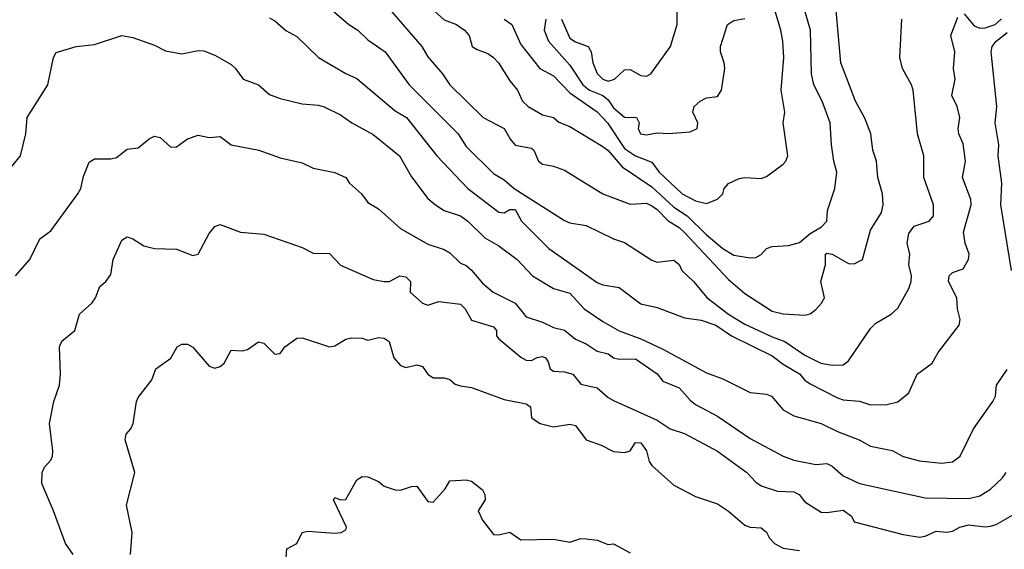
# Model space of a CAD drawing. Header units: metres. Extents: x -51132 to -49532, y -231222 to -229437.
# Tile 449 of 656: x -50107 to -50017, y -230591 to -230542. Entities that reach past the tile are written whole.
import ezdxf

# ---------------------------------------------------------------- set-up
doc = ezdxf.new("R2010")
doc.units = ezdxf.units.M
for name, color, linetype in [('CONTOUR_HALF', 8, 'Continuous'), ('CONTOUR_INDEX', 1, 'Continuous'), ('CONTOUR_INTER', 3, 'Continuous')]:
    doc.layers.add(name, color=color, linetype=linetype)

msp = doc.modelspace()

# ---------------------------------------------------------------- linework, layer by layer
at = {"layer": 'CONTOUR_HALF'}
for points, elevation in [([(-50078.536, -230541.259), (-50076.808, -230542.759), (-50075.979, -230543.259), (-50075.08, -230544.138), (-50073.487, -230545.259), (-50071.274, -230548.259), (-50067.28, -230552.259), (-50066.815, -230552.759), (-50066.08, -230553.914), (-50063.58, -230556.374), (-50062.58, -230556.979), (-50061.689, -230557.759), (-50057.08, -230560.689), (-50056.58, -230560.889), (-50055.08, -230561.152), (-50052.58, -230562.365), (-50051.58, -230562.696), (-50049.08, -230564.309), (-50048.58, -230564.494), (-50047.08, -230564.324), (-50046.58, -230564.717), (-50046.331, -230565.259), (-50045.284, -230566.259), (-50044.013, -230567.759), (-50042.08, -230569.263), (-50040.58, -230570.162), (-50038.08, -230571.341), (-50036.911, -230571.759), (-50035.08, -230573.003), (-50033.626, -230573.759), (-50032.58, -230573.942), (-50031.58, -230573.903), (-50031.08, -230573.542), (-50029.08, -230570.567), (-50028.58, -230570.082), (-50027.182, -230569.259), (-50026.58, -230568.698), (-50025.58, -230566.914), (-50025.341, -230566.259), (-50025.316, -230565.759), (-50025.568, -230564.759), (-50025.47, -230563.759), (-50025.709, -230562.759), (-50025.58, -230561.876), (-50025.08, -230561.196), (-50023.71, -230560.759), (-50023.313, -230560.259), (-50023.309, -230559.259), (-50024.185, -230556.759), (-50024.208, -230554.759), (-50024.759, -230552.759), (-50025.173, -230548.759), (-50025.308, -230548.259), (-50026.149, -230546.759), (-50026.387, -230545.759), (-50026.217, -230542.259)], 75.5), ([(-50069.285, -230541.259), (-50068.08, -230542.326), (-50066.97, -230542.759), (-50066.217, -230543.259), (-50065.789, -230543.759), (-50065.516, -230544.759), (-50065.08, -230545.042), (-50064.08, -230545.395), (-50063.58, -230545.765), (-50063.098, -230546.259), (-50062.08, -230547.893), (-50061.363, -230548.759), (-50060.909, -230549.759), (-50060.402, -230550.259), (-50059.08, -230551.029), (-50058.08, -230551.245), (-50057.58, -230551.673), (-50056.58, -230552.074), (-50053.58, -230553.904), (-50053.08, -230554.266), (-50051.802, -230555.759), (-50049.08, -230557.609), (-50047.08, -230559.454), (-50045.842, -230560.259), (-50044.08, -230562.009), (-50042.58, -230563.26), (-50041.58, -230563.865), (-50040.08, -230564.114), (-50039.58, -230564.077), (-50039.08, -230563.792), (-50038.58, -230563.258), (-50038.08, -230563.067), (-50036.58, -230562.968), (-50035.58, -230562.699), (-50034.58, -230561.875), (-50033.571, -230561.259), (-50033.059, -230560.759), (-50032.997, -230559.759), (-50032.351, -230557.759), (-50032.166, -230556.259), (-50032.444, -230555.259), (-50032.653, -230553.759), (-50032.772, -230551.759), (-50033.49, -230549.759), (-50034.258, -230548.259), (-50034.463, -230547.259), (-50034.55, -230543.259), (-50035.305, -230540.759)], 74.5), ([(-50058.789, -230542.259), (-50058.942, -230543.259), (-50058.537, -230544.259), (-50056.58, -230546.474), (-50055.395, -230548.259), (-50054.785, -230548.759), (-50053.573, -230549.259), (-50053.08, -230549.641), (-50052.58, -230550.385), (-50051.58, -230551.241), (-50050.482, -230551.259), (-50050.236, -230551.759), (-50050.329, -230552.259), (-50050.106, -230552.759), (-50049.58, -230552.842), (-50048.58, -230552.671), (-50047.58, -230552.736), (-50045.58, -230552.584), (-50044.943, -230552.259), (-50044.883, -230551.759), (-50045.345, -230550.759), (-50045.2, -230550.259), (-50044.671, -230549.759), (-50044.08, -230549.471), (-50043.08, -230549.334), (-50042.718, -230548.759), (-50042.41, -230546.759), (-50042.457, -230546.259), (-50042.801, -230545.259), (-50042.813, -230544.759), (-50042.149, -230542.759), (-50041.58, -230542.384), (-50040.58, -230542.197)], 73.5), ([(-50107.665, -230555.759), (-50106.862, -230554.759), (-50106.365, -230552.759), (-50106.24, -230551.259), (-50104.343, -230548.259), (-50103.843, -230545.759), (-50103.58, -230545.312), (-50101.763, -230544.759), (-50100.08, -230544.581), (-50097.58, -230543.747), (-50096.58, -230543.935), (-50094.58, -230544.651), (-50093.58, -230545.152), (-50092.08, -230545.434), (-50090.58, -230545.135), (-50090.08, -230545.156), (-50089.08, -230545.555), (-50087.58, -230546.408), (-50087.171, -230546.759), (-50086.478, -230547.759), (-50085.08, -230548.275), (-50084.08, -230549.16), (-50083.08, -230549.53), (-50081.08, -230549.997), (-50079.58, -230550.136), (-50079.08, -230550.292), (-50077.58, -230551.024), (-50076.542, -230551.759), (-50074.58, -230552.802), (-50072.165, -230554.759), (-50071.08, -230556.702), (-50069.58, -230558.669), (-50068.869, -230559.259), (-50068.08, -230559.784), (-50066.58, -230560.27), (-50065.911, -230560.759), (-50064.349, -230562.259), (-50063.08, -230563.01), (-50061.418, -230564.259), (-50059.991, -230565.759), (-50058.08, -230566.899), (-50056.58, -230567.345), (-50055.288, -230568.759), (-50053.58, -230569.946), (-50052.08, -230570.789), (-50050.08, -230571.532), (-50048.08, -230572.458), (-50044.08, -230574.647), (-50042.58, -230575.169), (-50040.08, -230576.44), (-50038.58, -230576.595), (-50038.121, -230576.759), (-50037.08, -230578.014), (-50036.08, -230578.581), (-50033.58, -230579.259), (-50032.08, -230580.012), (-50030.123, -230580.759), (-50029.08, -230581.335), (-50027.08, -230581.735), (-50026.08, -230582.291), (-50024.58, -230582.682), (-50022.58, -230582.911), (-50021.58, -230582.768), (-50020.879, -230582.259), (-50019.66, -230579.759), (-50017.882, -230577.259), (-50017.633, -230576.759), (-50017.542, -230575.759), (-50016.58, -230574.336)], 76.5), ([(-50016.169, -230565.259), (-50017.152, -230559.259), (-50017.065, -230557.259), (-50017.396, -230554.759), (-50017.341, -230553.759), (-50017.657, -230551.759), (-50017.52, -230550.259), (-50018.021, -230545.259), (-50017.928, -230544.759), (-50017.581, -230544.259), (-50016.58, -230543.483)], 76.5), ([(-50102.029, -230591.259), (-50102.73, -230590.259), (-50103.819, -230587.259), (-50104.9, -230584.759), (-50104.881, -230583.759), (-50104.663, -230583.259), (-50104.08, -230582.627), (-50103.927, -230582.259), (-50103.878, -230581.759), (-50104.199, -230579.259), (-50103.797, -230577.259), (-50103.271, -230575.759), (-50103.195, -230574.759), (-50103.289, -230572.259), (-50103.08, -230571.731), (-50101.889, -230570.759), (-50101.453, -230569.259), (-50100.309, -230568.259), (-50099.98, -230567.759), (-50099.58, -230566.718), (-50099.034, -230566.259), (-50098.58, -230565.622), (-50098.379, -230564.259), (-50097.58, -230562.474), (-50097.08, -230562.188), (-50096.58, -230562.366), (-50095.58, -230563.006), (-50094.58, -230563.263), (-50092.58, -230563.31), (-50091.08, -230563.901), (-50090.58, -230563.773), (-50089.58, -230561.868), (-50089.08, -230561.242), (-50088.58, -230561.051), (-50086.718, -230561.759), (-50084.58, -230561.951), (-50081.08, -230563.166), (-50080.08, -230563.684), (-50078.58, -230563.71), (-50077.58, -230564.782), (-50074.58, -230566.073), (-50073.58, -230566.284), (-50073.08, -230566.26), (-50072.145, -230565.759), (-50071.58, -230565.849), (-50071.153, -230566.259), (-50071.182, -230567.259), (-50070.08, -230568.265), (-50069.58, -230568.424), (-50068.58, -230568.111), (-50066.58, -230568.34), (-50066.154, -230568.759), (-50065.58, -230569.814), (-50063.58, -230570.408), (-50063.287, -230570.759), (-50063.284, -230571.259), (-50063.08, -230571.532), (-50061.08, -230573.209), (-50060.58, -230573.48), (-50060.08, -230573.515), (-50059.58, -230573.22), (-50059.08, -230573.133), (-50058.823, -230573.259), (-50058.58, -230573.616), (-50058.4, -230574.259), (-50058.08, -230574.485), (-50057.08, -230574.55), (-50056.325, -230574.759), (-50055.58, -230575.663), (-50054.08, -230576.01), (-50053.08, -230576.888), (-50052.58, -230577.164), (-50048.58, -230578.978), (-50047.39, -230579.759), (-50046.08, -230580.2), (-50043.08, -230581.806), (-50040.405, -230583.759), (-50039.58, -230584.64), (-50039.08, -230584.981), (-50037.58, -230585.466), (-50036.08, -230585.52), (-50035.612, -230585.759), (-50035.08, -230586.427), (-50033.58, -230587.38), (-50033.08, -230587.43), (-50031.58, -230587.203), (-50030.806, -230587.759), (-50030.577, -230588.259), (-50026.08, -230589.438), (-50024.58, -230589.67), (-50024.08, -230589.587), (-50023.08, -230589.118), (-50022.08, -230589.209), (-50021.58, -230589.115), (-50020.903, -230588.759), (-50020.08, -230588.532), (-50018.58, -230588.74), (-50018.08, -230588.667), (-50017.58, -230588.506), (-50016.08, -230587.653)], 77.5), ([(-50082.645, -230592.759), (-50082.482, -230590.759), (-50081.571, -230590.259), (-50081.08, -230589.255), (-50080.58, -230589.133), (-50078.08, -230589.315), (-50077.509, -230589.259), (-50077.08, -230588.993), (-50077.028, -230588.759), (-50078.198, -230586.259), (-50078.08, -230586.034), (-50077.58, -230586.255), (-50077.08, -230586.241), (-50076.08, -230584.434), (-50075.58, -230584.127), (-50075.08, -230584.158), (-50074.08, -230584.595), (-50073.58, -230584.995), (-50072.58, -230585.345), (-50072.08, -230585.379), (-50071.08, -230585.042), (-50070.58, -230585.007), (-50069.58, -230586.416), (-50069.08, -230586.475), (-50068, -230585.259), (-50067.58, -230584.526), (-50066.08, -230584.429), (-50065.58, -230584.56), (-50064.58, -230585.338), (-50064.351, -230585.759), (-50064.343, -230586.259), (-50064.973, -230587.259), (-50064.58, -230588.125), (-50063.58, -230589.419), (-50063.08, -230589.459), (-50062.08, -230589.225), (-50061.08, -230589.926), (-50058.08, -230589.865), (-50056.58, -230590.146), (-50055.58, -230589.812), (-50055.08, -230589.821), (-50054.08, -230589.953), (-50053.08, -230590.35), (-50052.58, -230590.297), (-50051.08, -230591.101)], 78.5)]:
    msp.add_lwpolyline(points, dxfattribs=dict(at, elevation=elevation))
at = {"layer": 'CONTOUR_INDEX', "elevation": 75}
msp.add_lwpolyline([(-50073.08, -230541.336), (-50070.127, -230544.759), (-50069.58, -230545.693), (-50068.249, -230547.259), (-50067.58, -230548.268), (-50064.523, -230551.259), (-50062.58, -230552.276), (-50062.023, -230553.259), (-50061.58, -230553.779), (-50060.08, -230554.079), (-50059.875, -230554.259), (-50059.465, -230555.259), (-50059.08, -230555.54), (-50058.08, -230555.711), (-50057.08, -230556.078), (-50053.58, -230558.237), (-50051.08, -230559.192), (-50049.58, -230559.114), (-50049.08, -230559.342), (-50048.58, -230559.682), (-50047.58, -230560.703), (-50046.58, -230561.325), (-50046.08, -230561.786), (-50042.08, -230566.088), (-50040.58, -230567.378), (-50038.08, -230568.995), (-50037.08, -230569.24), (-50035.08, -230569.362), (-50034.58, -230569.245), (-50034.08, -230568.827), (-50033.556, -230568.259), (-50033.291, -230567.759), (-50033.605, -230566.259), (-50033.183, -230564.759), (-50033.203, -230563.759), (-50033.08, -230563.668), (-50032.58, -230563.78), (-50031.08, -230564.635), (-50030.58, -230564.662), (-50029.812, -230564.259), (-50029.08, -230561.582), (-50028.08, -230559.947), (-50027.905, -230559.259), (-50027.961, -230558.259), (-50028.398, -230556.759), (-50028.513, -230555.259), (-50028.857, -230554.259), (-50029.03, -230552.759), (-50029.58, -230551.31), (-50030.453, -230549.759), (-50031.797, -230546.259), (-50032.29, -230540.759)], dxfattribs=at)
at = {"layer": 'CONTOUR_INTER'}
for points, elevation in [([(-50062.58, -230542.266), (-50061.897, -230542.759), (-50061.08, -230544.572), (-50059.342, -230546.759), (-50058.08, -230547.441), (-50056.58, -230549.005), (-50054.08, -230550.747), (-50053.15, -230551.759), (-50051.58, -230554.106), (-50050.563, -230554.759), (-50049.08, -230555.351), (-50048.419, -230556.259), (-50046.294, -230558.259), (-50045.08, -230558.897), (-50044.08, -230559.122), (-50043.08, -230558.738), (-50042.591, -230558.259), (-50042.472, -230557.759), (-50042.08, -230557.306), (-50041.08, -230556.831), (-50040.58, -230556.748), (-50039.08, -230556.844), (-50038.58, -230556.671), (-50037.08, -230555.543), (-50036.825, -230555.259), (-50036.649, -230554.759), (-50037.072, -230551.759), (-50036.915, -230550.759), (-50037.254, -230548.759), (-50037.004, -230545.759), (-50037.101, -230544.259), (-50037.268, -230543.259), (-50038.164, -230540.259)], 74), ([(-50057.355, -230542.259), (-50056.58, -230543.995), (-50056.08, -230544.337), (-50054.897, -230544.759), (-50054.619, -230545.259), (-50054.485, -230546.259), (-50054.08, -230547.218), (-50053.58, -230547.75), (-50053.08, -230547.928), (-50052.495, -230547.759), (-50051.58, -230546.89), (-50051.08, -230546.878), (-50050.08, -230547.415), (-50049.58, -230547.468), (-50049.181, -230547.259), (-50047.386, -230544.759), (-50046.773, -230542.759), (-50046.774, -230540.759)], 73), ([(-50084.08, -230542.135), (-50083.58, -230542.405), (-50082.58, -230543.295), (-50081.58, -230543.839), (-50079.58, -230545.759), (-50077.08, -230547.235), (-50076.08, -230547.676), (-50072.58, -230550.653), (-50071.52, -230551.259), (-50068.742, -230554.759), (-50065.931, -230557.759), (-50063.08, -230559.918), (-50062.58, -230559.974), (-50062.08, -230559.671), (-50061.58, -230559.666), (-50060.998, -230560.759), (-50058.505, -230563.259), (-50054.08, -230566.365), (-50053.58, -230566.572), (-50052.08, -230566.813), (-50050.08, -230568.32), (-50048.58, -230568.661), (-50046.08, -230569.609), (-50044.58, -230569.813), (-50043.226, -230570.259), (-50041.807, -230571.259), (-50038.08, -230573.074), (-50037.08, -230573.834), (-50035.58, -230574.73), (-50035.08, -230575.307), (-50034.58, -230575.626), (-50032.08, -230576.908), (-50031.58, -230577.095), (-50030.08, -230577.231), (-50029.08, -230577.553), (-50027.58, -230577.546), (-50026.58, -230577.302), (-50025.58, -230576.462), (-50024.818, -230574.759), (-50023.429, -230573.759), (-50022.868, -230572.759), (-50020.972, -230570.259), (-50020.858, -230569.759), (-50021.116, -230568.759), (-50021.164, -230567.759), (-50021.947, -230566.259), (-50021.868, -230565.759), (-50021.58, -230565.434), (-50020.58, -230565.101), (-50020.12, -230564.259), (-50020.036, -230563.759), (-50020.412, -230562.759), (-50020.573, -230561.759), (-50019.857, -230559.259), (-50019.905, -230558.759), (-50020.643, -230556.759), (-50020.367, -230555.259), (-50020.58, -230553.681), (-50020.992, -230552.759), (-50021.064, -230552.259), (-50020.899, -230551.259), (-50021.13, -230550.259), (-50021.625, -230549.259), (-50021.338, -230547.759), (-50021.473, -230546.759), (-50021.35, -230545.259), (-50021.711, -230543.759), (-50021.08, -230542.08)], 76), ([(-50020.498, -230541.759), (-50019.58, -230542.874), (-50019.08, -230543.078), (-50018.58, -230543.054), (-50017.663, -230542.759), (-50017.08, -230542.235)], 76), ([(-50107.317, -230565.759), (-50105.998, -230564.259), (-50105.08, -230562.372), (-50104.08, -230561.636), (-50101.604, -230558.259), (-50101.337, -230557.759), (-50101.08, -230556.653), (-50100.58, -230555.346), (-50100.08, -230555.035), (-50098.58, -230555.055), (-50098.08, -230554.929), (-50097.08, -230554.151), (-50096.08, -230554.037), (-50095.08, -230553.209), (-50094.58, -230552.965), (-50094.08, -230553.096), (-50093.08, -230553.987), (-50092.58, -230553.937), (-50091.58, -230553.212), (-50090.58, -230552.865), (-50089.58, -230553.075), (-50088.58, -230552.996), (-50087.58, -230553.762), (-50085.048, -230554.259), (-50083.08, -230554.962), (-50081.08, -230555.409), (-50080.08, -230555.896), (-50078.08, -230556.281), (-50077.08, -230556.754), (-50076.762, -230557.259), (-50075.642, -230558.259), (-50075.08, -230559.052), (-50074.08, -230559.618), (-50072.08, -230561.426), (-50069.58, -230562.849), (-50068.08, -230563.353), (-50067.58, -230563.655), (-50066.58, -230564.585), (-50066.08, -230564.801), (-50065.58, -230565.236), (-50064.58, -230566.431), (-50063.604, -230567.259), (-50061.58, -230568.259), (-50060.58, -230569.506), (-50059.08, -230569.991), (-50058.08, -230570.481), (-50057.08, -230570.729), (-50056.08, -230571.542), (-50055.08, -230571.974), (-50054.08, -230572.657), (-50053.08, -230572.88), (-50052.58, -230573.268), (-50052.08, -230573.382), (-50050.58, -230573.365), (-50048.58, -230574.712), (-50048.08, -230575.395), (-50046.58, -230576.013), (-50045.58, -230577.143), (-50045.08, -230577.517), (-50043.08, -230578.584), (-50040.08, -230580.645), (-50037.08, -230582.262), (-50036.08, -230582.627), (-50034.08, -230583.032), (-50033.08, -230582.942), (-50032.58, -230583.171), (-50031.58, -230584.055), (-50030.08, -230584.767), (-50024.08, -230586.076), (-50020.08, -230586.143), (-50019.08, -230585.894), (-50018.08, -230585.293), (-50016.999, -230584.259), (-50016.646, -230583.759)], 77), ([(-50096.786, -230591.259), (-50096.639, -230589.259), (-50097.141, -230586.759), (-50096.384, -230583.759), (-50097.283, -230580.759), (-50097.176, -230580.259), (-50096.752, -230579.759), (-50096.555, -230579.259), (-50096.236, -230577.259), (-50096.08, -230576.889), (-50094.829, -230575.259), (-50094.463, -230574.259), (-50093.08, -230573.303), (-50092.51, -230572.259), (-50092.08, -230571.995), (-50091.58, -230571.999), (-50091.08, -230572.271), (-50089.58, -230574.014), (-50089.08, -230574.204), (-50088.58, -230574.045), (-50088.222, -230573.759), (-50087.58, -230572.564), (-50086.58, -230572.607), (-50086.08, -230572.488), (-50085.08, -230571.802), (-50084.58, -230571.917), (-50083.58, -230572.931), (-50083.08, -230572.875), (-50082.676, -230572.259), (-50081.58, -230571.466), (-50081.08, -230571.443), (-50078.58, -230572.264), (-50078.08, -230572.155), (-50077.08, -230571.548), (-50076.58, -230571.435), (-50075.58, -230571.473), (-50075.08, -230571.628), (-50074.08, -230571.411), (-50073.58, -230571.459), (-50073.115, -230571.759), (-50072.683, -230573.259), (-50072.08, -230573.963), (-50071.58, -230574.145), (-50070.58, -230573.908), (-50070.08, -230574.042), (-50069.58, -230574.746), (-50069.08, -230575.094), (-50068.08, -230575.102), (-50067.58, -230575.229), (-50067.08, -230575.66), (-50066.58, -230575.83), (-50065.58, -230575.978), (-50062.58, -230577.08), (-50060.58, -230577.47), (-50060.189, -230577.759), (-50060.095, -230578.759), (-50059.297, -230579.259), (-50058.08, -230579.58), (-50056.58, -230579.325), (-50056.08, -230579.445), (-50055.08, -230580.771), (-50053.714, -230581.259), (-50052.58, -230581.84), (-50051.58, -230581.919), (-50051.08, -230581.761), (-50050.58, -230581.012), (-50050.08, -230581.041), (-50049.564, -230581.759), (-50049.315, -230582.759), (-50049.08, -230583.129), (-50047.08, -230584.916), (-50045.08, -230585.944), (-50043.08, -230586.637), (-50042.08, -230587.291), (-50040.58, -230588.586), (-50040.08, -230588.764), (-50039.08, -230588.809), (-50038.58, -230589.215), (-50038.31, -230589.759), (-50037.853, -230590.259), (-50037.08, -230590.675), (-50035.58, -230590.907)], 78)]:
    msp.add_lwpolyline(points, dxfattribs=dict(at, elevation=elevation))

doc.saveas('drawing.dxf')
